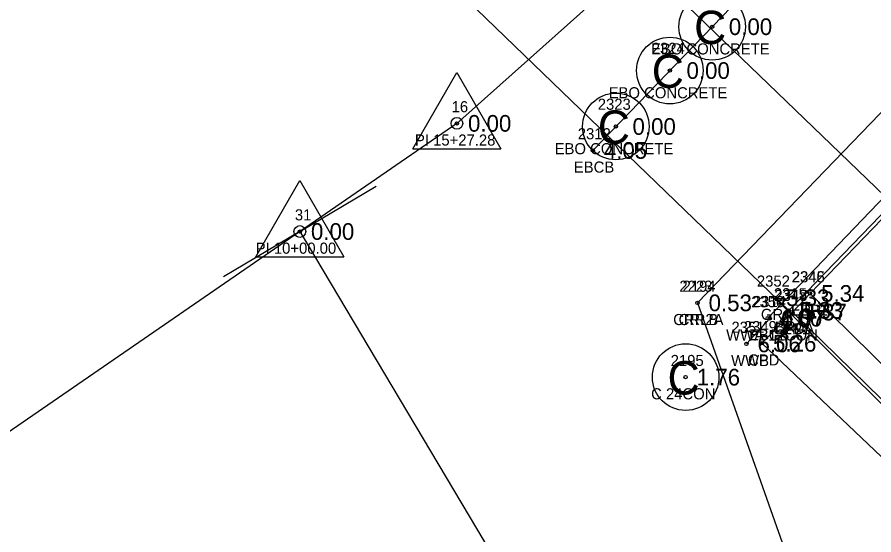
# Model space of a CAD drawing. Extents: x 2608598 to 2610682, y 641451 to 643526.
# Drawn here: x 2609488.8 to 2609566, y 642617.3 to 642663.9 of the extents above; entities that cross this region are included whole.
import ezdxf

# ---------------------------------------------------------------- set-up
doc = ezdxf.new("R2010")
doc.units = 0
for name, color, linetype in [('RD_EX_BldgApp', 7, 'Continuous'), ('RD_EX_BldgApp_txCode', 7, 'Continuous'), ('RD_EX_Bridge', 7, 'Continuous'), ('RD_EX_Bridge_txCode', 7, 'Continuous'), ('RD_EX_Conc', 7, 'Continuous'), ('RD_EX_Conc_txCode', 7, 'Continuous'), ('RD_EX_GuardRail', 7, 'Continuous'), ('RD_EX_GuardRail_txCode', 7, 'Continuous'), ('RD_EX_H2O', 7, 'Continuous'), ('RD_EX_H2O_txCode', 7, 'Continuous'), ('RD_EX_Road', 7, 'Continuous'), ('RD_EX_Road_txCode', 7, 'Continuous'), ('RD_EX_TX_BldgApp_ELEV', 7, 'Continuous'), ('RD_EX_TX_Bridge_ELEV', 7, 'Continuous'), ('RD_EX_TX_Conc_ELEV', 7, 'Continuous'), ('RD_EX_TX_GuardRail_ELEV', 7, 'Continuous'), ('RD_EX_TX_H2O_ELEV', 7, 'Continuous'), ('RD_EX_TX_Road_ELEV', 7, 'Continuous'), ('RD_HC_Cl', 7, 'Continuous'), ('RD_HC_Data', 7, 'Continuous'), ('RD_HC_Data_Tic', 7, 'Continuous'), ('RD_HC_Survey_ELEV', 7, 'Continuous'), ('RD_HC_txCode', 7, 'Continuous'), ('RD_SMD_Locator', 7, 'Continuous')]:
    doc.layers.add(name, color=color, linetype=linetype)

msp = doc.modelspace()

# ---------------------------------------------------------------- linework, layer by layer
at = {"layer": 'RD_EX_BldgApp'}
msp.add_circle((2609549.08, 642631.507), 3, dxfattribs=at)
at = {"layer": 'RD_EX_Bridge'}
for p, q in [((2609562.239, 642674.193), (2609540.708, 642651.917)), ((2609577.909, 642659.152), (2609556.487, 642636.816)), ((2609556.665, 642636.799), (2609554.555, 642634.498))]:
    msp.add_line(p, q, dxfattribs=at)
msp.add_lwpolyline([(2609527.968, 642704.866), (2609508.948, 642685.178), (2609558.377, 642637.515), (2609577.315, 642657.112), (2609527.968, 642704.866)], dxfattribs=at)
for centre in [(2609551.473, 642663.055), (2609547.658, 642659.107), (2609542.793, 642654.074)]:
    msp.add_circle(centre, 3, dxfattribs=at)
at = {"layer": 'RD_EX_Conc'}
msp.add_lwpolyline([(2609558.705, 642637.363), (2609555.955, 642634.556), (2609570.919, 642620.35)], dxfattribs=at)
at = {"layer": 'RD_EX_GuardRail'}
msp.add_line((2609557.131, 642638.657), (2609571.848, 642623.98), dxfattribs=at)
at = {"layer": 'RD_EX_H2O'}
for points in [[(2609830.461, 642590.522), (2609816.176, 642559.99), (2609824.933, 642525.101), (2609819.571, 642500.659), (2609777.53, 642499.543), (2609740.451, 642527.346), (2609685.025, 642559.917), (2609648.92, 642598.175), (2609639.51, 642613.041), (2609644.313, 642644.721), (2609677.657, 642665.757), (2609646.167, 642685.392), (2609611.728, 642684.795), (2609586.162, 642666.358), (2609575.618, 642664.585), (2609550.149, 642638.194)], [(2609550.149, 642638.194), (2609560.638, 642608.554), (2609596.583, 642544.67), (2609665.264, 642493.627), (2609726.886, 642435.567), (2609728.965, 642442.015), (2609745.881, 642433.777), (2609753.449, 642414.771), (2609764.245, 642411.866), (2609765.651, 642391.824), (2609764.347, 642384.355), (2609816.499, 642340.654), (2609898.674, 642278.626), (2609932.364, 642236.095), (2609918.797, 642192.328)]]:
    msp.add_lwpolyline(points, dxfattribs=at)
at = {"layer": 'RD_EX_Road'}
for points in [[(2609576.606, 642656.063), (2609568.402, 642647.428), (2609560.286, 642639.042), (2609558.705, 642637.363), (2609573.352, 642623.049), (2609570.919, 642620.35), (2609570.835, 642619.665), (2609575.876, 642614.941), (2609575.51, 642613.27), (2609574.316, 642611.488), (2609570.215, 642608.054), (2609570.908, 642607.283), (2609571.876, 642606.604), (2609575.964, 642610.5), (2609578.244, 642612.899), (2609592.466, 642604.46)], [(2609560.286, 642639.042), (2609610.494, 642589.692), (2609620.387, 642580.294), (2609634.494, 642566.49), (2609647.602, 642554.192), (2609656.494, 642545.426), (2609683.326, 642519.478), (2609697.841, 642505.385), (2609722.288, 642481.473), (2609722.288, 642481.473), (2609722.288, 642481.473), (2609762.931, 642442.034), (2609781.475, 642423.768), (2609797.044, 642408.623), (2609841.797, 642365.536), (2609898.216, 642311.067), (2609921.042, 642289.428), (2609962.121, 642250.546), (2609969.036, 642244.084), (2609979.125, 642234.193), (2609992.401, 642221.664)]]:
    msp.add_lwpolyline(points, dxfattribs=at)
at = {"layer": 'RD_HC_Cl'}
for p, q in [((2608814.812, 643373.733), (2610092.394, 642140.787)), ((2609774.633, 642873.994), (2609528.47, 642654.354)), ((2609528.47, 642654.354), (2609290.869, 642490.857)), ((2609514.319, 642644.617), (2609583.199, 642528.938))]:
    msp.add_line(p, q, dxfattribs=at)
at = {"layer": 'RD_HC_Data'}
for p, q in [((2609524.499, 642652.062), (2609528.471, 642658.941)), ((2609528.471, 642658.941), (2609532.44, 642652.062)), ((2609524.499, 642652.062), (2609532.44, 642652.062)), ((2609510.348, 642642.324), (2609514.32, 642649.204)), ((2609514.32, 642649.204), (2609518.289, 642642.324)), ((2609510.348, 642642.324), (2609518.289, 642642.324))]:
    msp.add_line(p, q, dxfattribs=at)
for centre in [(2609528.47, 642654.354), (2609514.319, 642644.617)]:
    msp.add_circle(centre, 0.529, dxfattribs=at)
at = {"layer": 'RD_HC_Data_Tic'}
for q in [(2609521.192, 642648.71), (2609507.445, 642640.524)]:
    msp.add_line((2609514.319, 642644.617), q, dxfattribs=at)
at = {"layer": 'RD_SMD_Locator'}
for centre in [(2609551.473, 642663.055), (2609547.658, 642659.107), (2609528.47, 642654.354), (2609542.793, 642654.074), (2609540.708, 642651.917), (2609514.319, 642644.617), (2609560.286, 642639.042), (2609560.286, 642639.042), (2609557.131, 642638.657), (2609550.149, 642638.194), (2609550.149, 642638.194), (2609558.377, 642637.515), (2609556.487, 642636.816), (2609556.665, 642636.799), (2609558.705, 642637.363), (2609558.705, 642637.363), (2609554.555, 642634.498), (2609555.955, 642634.556), (2609549.08, 642631.507)]:
    msp.add_circle(centre, 0.15, dxfattribs=at)

# ---------------------------------------------------------------- texts
at = {"layer": 'RD_EX_BldgApp'}
msp.add_text('C', height=3, dxfattribs=at).set_placement((2609547.449, 642629.946))
at = {"layer": 'RD_EX_BldgApp_txCode'}
for s, p in [('2195', (2609547.733, 642632.507)), ('C 24CON', (2609545.97, 642629.507))]:
    msp.add_text(s, height=1, dxfattribs=at).set_placement(p)
at = {"layer": 'RD_EX_Bridge'}
for p in [(2609549.843, 642661.493), (2609546.027, 642657.546), (2609541.162, 642652.513)]:
    msp.add_text('C', height=3, dxfattribs=at).set_placement(p)
at = {"layer": 'RD_EX_Bridge_txCode'}
for s, p in [('EBO CONCRETE', (2609545.958, 642660.555)), ('2324', (2609546.028, 642660.607)), ('EBO CONCRETE', (2609542.142, 642656.607)), ('2323', (2609541.163, 642655.574)), ('2312', (2609539.362, 642652.917)), ('EBO CONCRETE', (2609537.277, 642651.574)), ('EBCB', (2609539.007, 642649.917)), ('2315', (2609557.031, 642638.515)), ('2350', (2609554.995, 642637.799)), ('2314', (2609555.14, 642637.816)), ('2351', (2609553.209, 642635.498)), ('BRC', (2609557.125, 642635.515)), ('WWA 12CON', (2609552.736, 642634.799)), ('EBCB', (2609554.786, 642634.816)), ('WWB', (2609553.177, 642632.498))]:
    msp.add_text(s, height=1, dxfattribs=at).set_placement(p)
at = {"layer": 'RD_EX_Conc_txCode'}
for s, p in [('2348', (2609557.075, 642638.363)), ('2349', (2609554.325, 642635.556)), ('CPDA', (2609556.965, 642635.363)), ('CPD', (2609554.703, 642632.556))]:
    msp.add_text(s, height=1, dxfattribs=at).set_placement(p)
at = {"layer": 'RD_EX_GuardRail_txCode'}
for s, p in [('2352', (2609555.501, 642639.657)), ('GRA', (2609555.863, 642636.657))]:
    msp.add_text(s, height=1, dxfattribs=at).set_placement(p)
at = {"layer": 'RD_EX_H2O_txCode'}
for s, p in [('2223', (2609548.519, 642639.194)), ('2194', (2609548.802, 642639.194)), ('CRR2A', (2609547.96, 642636.194)), ('CRLB', (2609548.448, 642636.194))]:
    msp.add_text(s, height=1, dxfattribs=at).set_placement(p)
at = {"layer": 'RD_EX_Road_txCode'}
for s, p in [('2346', (2609558.632, 642640.042)), ('2345', (2609558.656, 642640.042)), ('2347', (2609557.075, 642638.363)), ('EPRA', (2609558.569, 642637.042)), ('EP1', (2609559.364, 642637.042)), ('EP1', (2609557.784, 642635.363))]:
    msp.add_text(s, height=1, dxfattribs=at).set_placement(p)
at = {"layer": 'RD_EX_TX_BldgApp_ELEV'}
msp.add_text('1.76', height=1.5, dxfattribs=at).set_placement((2609550.08, 642630.757))
at = {"layer": 'RD_EX_TX_Bridge_ELEV'}
for s, p in [('0.00', (2609552.973, 642662.305)), ('0.00', (2609549.158, 642658.357)), ('0.00', (2609544.293, 642653.324)), ('4.05', (2609541.708, 642651.167)), ('5.33', (2609559.377, 642636.765)), ('4.00', (2609557.487, 642636.066)), ('6.07', (2609557.665, 642636.049)), ('6.06', (2609555.555, 642633.748))]:
    msp.add_text(s, height=1.5, dxfattribs=at).set_placement(p)
at = {"layer": 'RD_EX_TX_Conc_ELEV'}
for s, p in [('5.37', (2609559.705, 642636.613)), ('5.26', (2609556.955, 642633.806))]:
    msp.add_text(s, height=1.5, dxfattribs=at).set_placement(p)
at = {"layer": 'RD_EX_TX_GuardRail_ELEV'}
msp.add_text('5.33', height=1.5, dxfattribs=at).set_placement((2609558.131, 642637.907))
at = {"layer": 'RD_EX_TX_H2O_ELEV'}
msp.add_text('0.53', height=1.5, dxfattribs=at).set_placement((2609551.149, 642637.444))
msp.add_text('0.53', height=1.5, dxfattribs=at).set_placement((2609551.149, 642637.444))
at = {"layer": 'RD_EX_TX_Road_ELEV'}
for s, p in [('5.34', (2609561.286, 642638.292)), ('5.34', (2609561.286, 642638.292)), ('5.37', (2609559.705, 642636.613))]:
    msp.add_text(s, height=1.5, dxfattribs=at).set_placement(p)
at = {"layer": 'RD_HC_Survey_ELEV'}
for p in [(2609529.47, 642653.604), (2609515.319, 642643.867)]:
    msp.add_text('0.00', height=1.5, dxfattribs=at).set_placement(p)
at = {"layer": 'RD_HC_txCode'}
for s, p in [('16', (2609527.997, 642655.354)), ('PI 15+27.28', (2609524.69, 642652.354)), ('31', (2609513.87, 642645.617)), ('PI 10+00.00', (2609510.342, 642642.617))]:
    msp.add_text(s, height=1, dxfattribs=at).set_placement(p)

doc.saveas('drawing.dxf')
